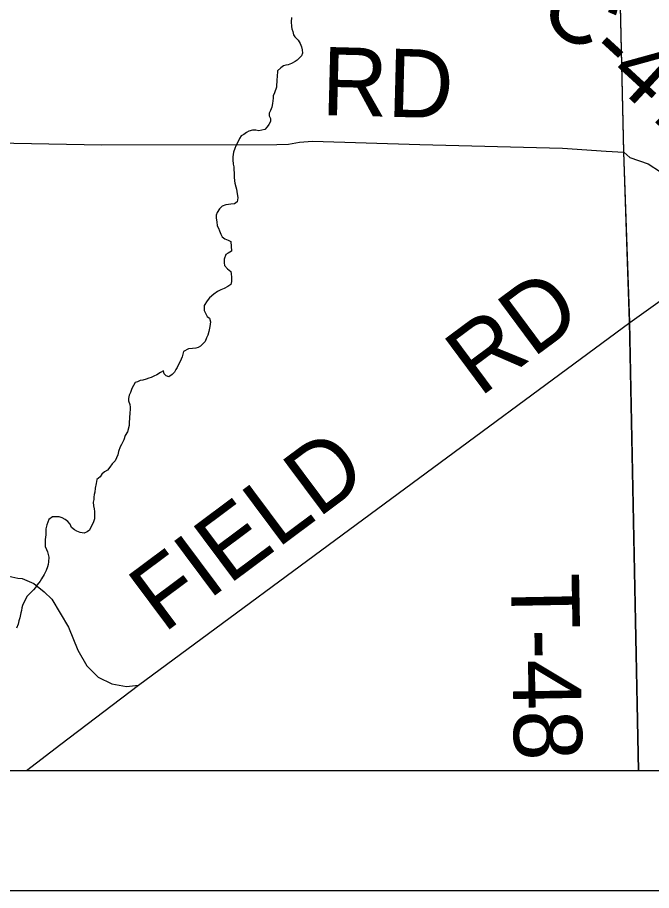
# Model space of a CAD drawing. Extents: x 0 to 34, y 0 to 22.
# Drawn here: x 22.334 to 22.862, y 14 to 14.728 of the extents above; entities that cross this region are included whole.
import ezdxf

# ---------------------------------------------------------------- set-up
doc = ezdxf.new("R2010")
doc.units = 0
for name, color, linetype in [('GM_X_County_Road_Text', 7, 'Continuous'), ('GM_X_Minor_River', 7, 'Continuous'), ('GM_X_Rail_Line', 7, 'Continuous'), ('GM_X_Township_Road', 7, 'Continuous'), ('GM_X_Township_Road_Text', 7, 'Continuous'), ('SH_Cut_Line', 7, 'Continuous'), ('SH_Data', 7, 'Continuous')]:
    doc.layers.add(name, color=color, linetype=linetype)

msp = doc.modelspace()

# ---------------------------------------------------------------- linework, layer by layer
at = {"layer": 'GM_X_Minor_River'}
for points in [[(22.56193, 14.72784), (22.56149, 14.72404), (22.56181, 14.72024), (22.56216, 14.71833), (22.56289, 14.71604), (22.5636, 14.71337), (22.56471, 14.71146), (22.56732, 14.70876), (22.56918, 14.70607), (22.57028, 14.70339), (22.57061, 14.70072), (22.57095, 14.69806), (22.57016, 14.69579), (22.56669, 14.69205), (22.56477, 14.69094), (22.56171, 14.68947), (22.55904, 14.68837), (22.55714, 14.68802), (22.55523, 14.68729), (22.55293, 14.68581), (22.55023, 14.6832), (22.54977, 14.67826), (22.54974, 14.67598), (22.54926, 14.66954), (22.54767, 14.665), (22.54649, 14.66236), (22.54646, 14.66046), (22.54601, 14.65591), (22.54558, 14.65288), (22.54441, 14.65024), (22.54323, 14.64798), (22.5432, 14.6457), (22.5443, 14.6434), (22.54426, 14.64112), (22.54308, 14.63848), (22.54154, 14.63661), (22.5396, 14.63436), (22.53466, 14.6333), (22.532, 14.63372), (22.52935, 14.63376), (22.5263, 14.63305), (22.52439, 14.63194), (22.52208, 14.63008), (22.51979, 14.62898), (22.51861, 14.62672), (22.51744, 14.62446), (22.51548, 14.62069), (22.51469, 14.61842), (22.5135, 14.6154), (22.5131, 14.61351), (22.51307, 14.61161), (22.51303, 14.60895), (22.51335, 14.60553), (22.5137, 14.60324), (22.51366, 14.60096), (22.51399, 14.59792), (22.51394, 14.5945), (22.51427, 14.59146), (22.51462, 14.58955), (22.51534, 14.5865), (22.51606, 14.58459), (22.51641, 14.58269), (22.51709, 14.57736), (22.51666, 14.57394), (22.51436, 14.57246), (22.51132, 14.57213), (22.50941, 14.57178), (22.50713, 14.57144), (22.50408, 14.57035), (22.50177, 14.5681), (22.49982, 14.56509), (22.49903, 14.56283), (22.49899, 14.56055), (22.49971, 14.5575), (22.50003, 14.55407), (22.50114, 14.55216)], [(22.50114, 14.55216), (22.50186, 14.54987), (22.50296, 14.54719), (22.50406, 14.54489), (22.50632, 14.54334), (22.50896, 14.54216), (22.51121, 14.54098), (22.51185, 14.53299), (22.50916, 14.53114), (22.50725, 14.53003), (22.50567, 14.52625), (22.50563, 14.52322), (22.50597, 14.52093), (22.50858, 14.51823), (22.5112, 14.51591), (22.51156, 14.51401), (22.51189, 14.51134), (22.51186, 14.50944), (22.51183, 14.50754), (22.51142, 14.50527), (22.50873, 14.50341), (22.50567, 14.50194), (22.503, 14.50084), (22.50032, 14.49937), (22.49725, 14.49714), (22.49341, 14.49416), (22.49147, 14.49153), (22.48914, 14.48777), (22.48911, 14.48587), (22.48907, 14.48359), (22.49017, 14.48129), (22.49165, 14.47861), (22.49352, 14.47706), (22.49424, 14.47401), (22.4938, 14.47022), (22.49297, 14.46606), (22.49217, 14.46303), (22.49099, 14.46077), (22.48981, 14.45775), (22.48826, 14.45587), (22.48595, 14.45363), (22.48404, 14.45252), (22.48213, 14.45217), (22.47947, 14.45183), (22.47605, 14.45151), (22.47184, 14.44929), (22.47063, 14.44476), (22.46906, 14.44098), (22.46789, 14.4391), (22.4667, 14.43608), (22.46553, 14.4342), (22.46436, 14.43194), (22.46244, 14.43007), (22.45975, 14.42822), (22.45749, 14.42901), (22.45561, 14.43056), (22.45528, 14.43322), (22.45259, 14.43175), (22.44953, 14.4299), (22.44723, 14.42879), (22.44494, 14.42769), (22.44303, 14.42696), (22.44074, 14.42624), (22.43808, 14.42552), (22.43579, 14.42518), (22.4335, 14.42407), (22.43159, 14.42334), (22.42886, 14.41845), (22.42767, 14.41505), (22.42649, 14.41279), (22.42607, 14.41014), (22.42604, 14.40824), (22.42714, 14.40518), (22.42748, 14.4029), (22.42744, 14.40062), (22.42703, 14.39835), (22.42696, 14.39379), (22.42652, 14.39), (22.42649, 14.38772), (22.42526, 14.38242), (22.42332, 14.37941), (22.42212, 14.37563), (22.42017, 14.37186), (22.419, 14.36998), (22.4178, 14.36582), (22.417, 14.36318), (22.41502, 14.35827), (22.41232, 14.35565), (22.41039, 14.35302), (22.40845, 14.3504), (22.40615, 14.34891), (22.40384, 14.34705), (22.40229, 14.34479), (22.3996, 14.34256), (22.39917, 14.33915), (22.39835, 14.33536), (22.39792, 14.33195), (22.39751, 14.33006), (22.39709, 14.32778), (22.39706, 14.32588), (22.39665, 14.32361)], [(22.39665, 14.32361), (22.39698, 14.32057), (22.39732, 14.31828), (22.39767, 14.316), (22.39764, 14.3141), (22.39757, 14.30992), (22.39678, 14.30727), (22.39559, 14.30426), (22.39442, 14.30237), (22.39363, 14.30049), (22.39171, 14.299), (22.38904, 14.2979), (22.38563, 14.29833), (22.38299, 14.29952), (22.38111, 14.30069), (22.37849, 14.30263), (22.37739, 14.3053), (22.37553, 14.30761), (22.37327, 14.30917), (22.37064, 14.31073), (22.36838, 14.31153), (22.36648, 14.31156), (22.36458, 14.31159), (22.36269, 14.31161), (22.35962, 14.30939), (22.35803, 14.30485), (22.35721, 14.30144), (22.35717, 14.29841), (22.35714, 14.29651), (22.3567, 14.29272), (22.35667, 14.29082), (22.35661, 14.28664), (22.35771, 14.28434), (22.35844, 14.28243), (22.35916, 14.28014), (22.35951, 14.27786), (22.35945, 14.27406), (22.35903, 14.27179), (22.35862, 14.26989), (22.35744, 14.26687), (22.35587, 14.26348), (22.35353, 14.25972), (22.35237, 14.25784), (22.35004, 14.25483), (22.34849, 14.25258), (22.34694, 14.2507), (22.34424, 14.24809), (22.34155, 14.24547), (22.33842, 14.23944), (22.33763, 14.23756), (22.33722, 14.23566), (22.33681, 14.23339), (22.3364, 14.2315), (22.33557, 14.22733), (22.33477, 14.22469), (22.33397, 14.22204), (22.33278, 14.21864)]]:
    msp.add_lwpolyline(points, dxfattribs=at)
at = {"layer": 'GM_X_Rail_Line'}
msp.add_lwpolyline([(21.7404, 15.39913), (21.7404, 14.1), (22.8511, 14.1), (22.84358, 14.47408), (22.83864, 14.61592), (22.83423, 14.81058), (22.82389, 15.11203), (22.819, 15.30855), (22.81708, 15.3878), (22.79969, 15.38811), (22.15405, 15.39394), (21.84376, 15.39569)], close=True, dxfattribs=at)
at = {"layer": 'GM_X_Township_Road'}
for p, q in [((22.8438, 14.47353), (23.06305, 14.63052)), ((22.43449, 14.17125), (22.8438, 14.47353)), ((22.8513, 14.1), (22.8438, 14.47353))]:
    msp.add_line(p, q, dxfattribs=at)
for points in [[(22.8438, 14.47353), (22.83886, 14.61537), (22.83444, 14.81002)], [(22.83886, 14.61537), (22.84369, 14.6109), (22.85906, 14.60578), (22.86931, 14.59895), (22.88212, 14.58784), (22.89322, 14.58016), (22.912, 14.57418), (22.9308, 14.57419), (22.95044, 14.57846), (22.9641, 14.587), (22.9752, 14.60066), (22.98203, 14.61091), (22.99057, 14.6186), (22.99911, 14.62457), (23.01867, 14.63011)], [(21.86982, 14.56158), (21.93981, 14.57508), (22.14221, 14.61443), (22.19215, 14.62331), (22.2001, 14.62447), (22.21259, 14.62527), (22.40376, 14.62168), (22.54949, 14.62176), (22.55933, 14.62217), (22.56841, 14.62372), (22.57938, 14.62451), (22.66872, 14.62175), (22.78758, 14.6187), (22.824, 14.61619), (22.83886, 14.61537)], [(22.26674, 14.25626), (22.32637, 14.262), (22.33394, 14.26051), (22.33732, 14.26008), (22.3472, 14.256), (22.35569, 14.24898), (22.36209, 14.243), (22.37607, 14.21965), (22.38369, 14.20031), (22.3913, 14.18743), (22.40079, 14.17797), (22.41216, 14.17232), (22.42427, 14.17007), (22.43449, 14.17125)], [(22.3409, 14.1), (22.36952, 14.12208), (22.43449, 14.17125)]]:
    msp.add_lwpolyline(points, dxfattribs=at)
at = {"layer": 'SH_Cut_Line'}
msp.add_lwpolyline([(24.72905, 15.3682), (24.21343, 15.36582), (23.80935, 15.36588), (22.81708, 15.3878), (22.79969, 15.38811), (22.15405, 15.39394), (21.84376, 15.39569), (21.7404, 15.39913), (21.7404, 14.1), (28.5404, 14.1)], dxfattribs=at)
at = {"layer": 'SH_Data'}
for p, q in [((21.7404, 14.1), (28.5404, 14.1)), ((21.6404, 14), (28.6404, 14))]:
    msp.add_line(p, q, dxfattribs=at)

# ---------------------------------------------------------------- texts
at = {"layer": 'GM_X_County_Road_Text'}
msp.add_text('C-47', height=0.056818, rotation=317.40528, dxfattribs=at).set_placement((22.76476, 14.73229))
at = {"layer": 'GM_X_Township_Road_Text'}
for s, rotation, p in [('RD', 358.50961, (22.58646, 14.64646)), ('RD', 36.57357, (22.71867, 14.41068)), ('FIELD', 36.724, (22.45529, 14.21398)), ('T-48', 271.06032, (22.74463, 14.26397))]:
    msp.add_text(s, height=0.056818, rotation=rotation, dxfattribs=at).set_placement(p)

doc.saveas('drawing.dxf')
